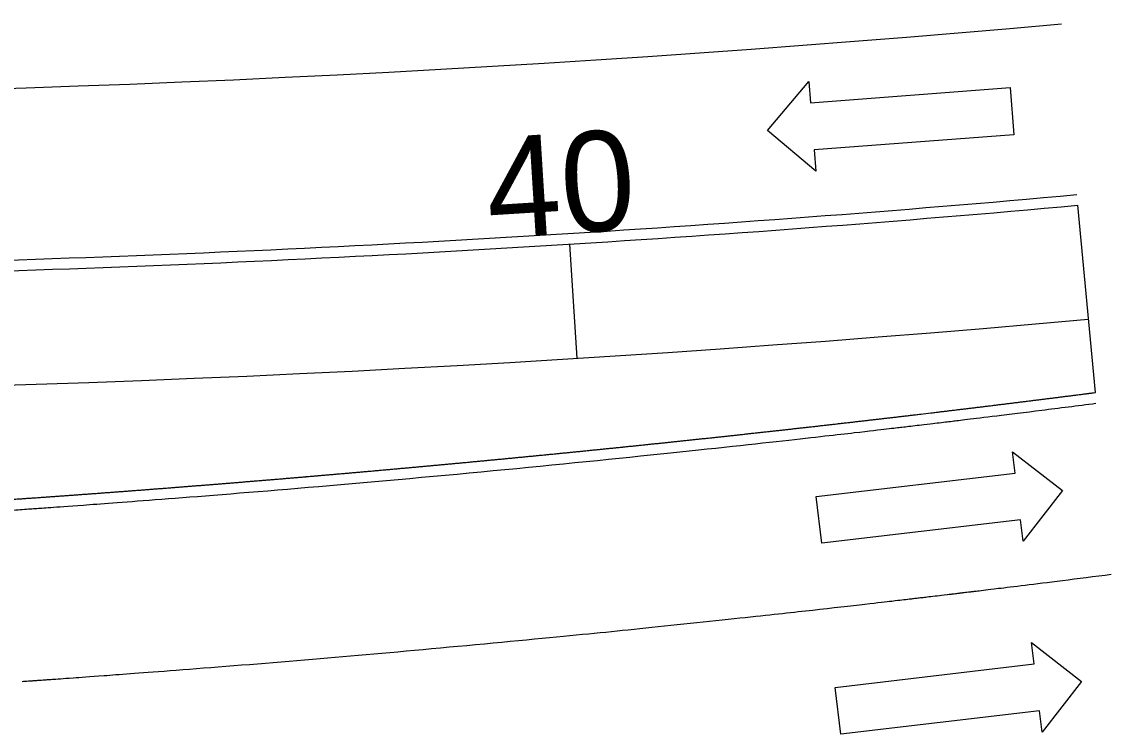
# Model space of a CAD drawing. Extents: x 958711 to 962106, y 831169 to 840840.
# Drawn here: x 959247.9 to 959324.1, y 832573.4 to 832623.3 of the extents above; entities that cross this region are included whole.
import ezdxf

# ---------------------------------------------------------------- set-up
doc = ezdxf.new("R2010")
doc.units = 0
for name, color, linetype in [('Prop Conc 1ft 6in Curb and Gutter', 7, 'Continuous'), ('Prop Conc 5in Monolithic Keyed In Island', 7, 'Continuous'), ('Prop Horizontal Alignment', 7, 'Continuous'), ('Prop Horizontal Alignment Tick Label', 7, 'Continuous'), ('Prop Horizontal Alignment Tick Large', 7, 'Continuous'), ('Prop Lane Arrow CELL', 7, 'Continuous'), ('Prop Lane Lines', 7, 'Continuous')]:
    doc.layers.add(name, color=color, linetype=linetype)

msp = doc.modelspace()

# ---------------------------------------------------------------- linework, layer by layer
at = {"layer": 'Prop Conc 1ft 6in Curb and Gutter'}
msp.add_arc((959205.509, 833897.197), 1292, 271.820253, 275.163071, dxfattribs=at)
at = {"layer": 'Prop Conc 5in Monolithic Keyed In Island'}
msp.add_line((959323.02, 832597.345), (959321.777, 832610.44), dxfattribs=at)
msp.add_arc((959205.509, 833897.197), 1292, 271.820253, 275.163071, dxfattribs=at)
for points in [[(959311.147, 832595.878), (959311.435, 832595.912), (959311.723, 832595.947), (959312.01, 832595.981), (959312.298, 832596.015), (959312.586, 832596.05), (959312.873, 832596.084), (959313.161, 832596.119), (959313.449, 832596.154), (959313.736, 832596.189), (959314.024, 832596.223), (959314.312, 832596.258), (959314.599, 832596.293), (959314.887, 832596.328), (959315.174, 832596.363), (959315.462, 832596.398), (959315.749, 832596.433), (959316.037, 832596.469), (959316.324, 832596.504), (959316.612, 832596.539), (959316.899, 832596.575), (959317.187, 832596.61), (959317.474, 832596.646), (959317.762, 832596.682), (959318.049, 832596.717), (959318.337, 832596.753), (959318.624, 832596.789), (959318.912, 832596.825), (959319.199, 832596.861), (959319.487, 832596.897), (959319.774, 832596.933), (959320.061, 832596.969), (959320.349, 832597.005), (959320.636, 832597.041), (959320.924, 832597.078), (959321.211, 832597.114), (959321.498, 832597.151), (959321.786, 832597.187), (959322.073, 832597.224), (959322.36, 832597.26), (959322.58, 832597.288), (959322.8, 832597.317), (959323.02, 832597.345)], [(959311.147, 832595.878), (959311.435, 832595.912), (959311.723, 832595.947), (959312.01, 832595.981), (959312.298, 832596.015), (959312.586, 832596.05), (959312.873, 832596.084), (959313.161, 832596.119), (959313.449, 832596.154), (959313.736, 832596.189), (959314.024, 832596.223), (959314.312, 832596.258), (959314.599, 832596.293), (959314.887, 832596.328), (959315.174, 832596.363), (959315.462, 832596.398), (959315.749, 832596.433), (959316.037, 832596.469), (959316.324, 832596.504), (959316.612, 832596.539), (959316.899, 832596.575), (959317.187, 832596.61), (959317.474, 832596.646), (959317.762, 832596.682), (959318.049, 832596.717), (959318.337, 832596.753), (959318.624, 832596.789), (959318.912, 832596.825), (959319.199, 832596.861), (959319.487, 832596.897), (959319.774, 832596.933), (959320.061, 832596.969), (959320.349, 832597.005), (959320.636, 832597.041), (959320.924, 832597.078), (959321.211, 832597.114), (959321.498, 832597.151), (959321.786, 832597.187), (959322.073, 832597.224), (959322.36, 832597.26), (959322.56, 832597.286), (959322.761, 832597.312), (959322.961, 832597.337)], [(959247.057, 832589.857), (959247.346, 832589.878), (959247.636, 832589.898), (959247.925, 832589.918), (959248.215, 832589.938), (959248.504, 832589.958), (959248.794, 832589.979), (959249.083, 832589.999), (959249.373, 832590.02), (959249.662, 832590.04), (959249.952, 832590.061), (959250.241, 832590.081), (959250.531, 832590.102), (959250.82, 832590.123), (959251.11, 832590.144), (959251.399, 832590.165), (959251.689, 832590.186), (959251.978, 832590.207), (959252.268, 832590.228), (959252.557, 832590.249), (959252.847, 832590.271), (959253.136, 832590.292), (959253.425, 832590.313), (959253.715, 832590.335), (959254.004, 832590.356), (959254.294, 832590.378), (959254.583, 832590.4), (959254.872, 832590.421), (959255.162, 832590.443), (959255.451, 832590.465), (959255.741, 832590.487), (959256.03, 832590.509), (959256.319, 832590.531), (959256.609, 832590.553), (959256.898, 832590.575), (959257.187, 832590.597), (959257.477, 832590.62), (959257.766, 832590.642), (959258.055, 832590.664), (959258.345, 832590.687), (959258.634, 832590.709), (959258.923, 832590.732), (959259.212, 832590.755), (959259.502, 832590.777), (959259.791, 832590.8), (959260.08, 832590.823), (959260.369, 832590.846), (959260.659, 832590.869), (959260.948, 832590.892), (959261.237, 832590.915), (959261.526, 832590.938), (959261.816, 832590.962), (959262.105, 832590.985), (959262.394, 832591.008), (959262.683, 832591.032), (959262.972, 832591.055), (959263.261, 832591.079), (959263.551, 832591.103), (959263.84, 832591.126), (959264.129, 832591.15), (959264.418, 832591.174), (959264.707, 832591.198), (959264.996, 832591.222), (959265.285, 832591.246), (959265.575, 832591.27), (959265.864, 832591.294), (959266.153, 832591.318), (959266.442, 832591.343), (959266.731, 832591.367), (959267.02, 832591.391), (959267.309, 832591.416), (959267.598, 832591.44), (959267.887, 832591.465), (959268.176, 832591.49), (959268.465, 832591.514), (959268.754, 832591.539), (959269.043, 832591.564), (959269.332, 832591.589), (959269.621, 832591.614), (959269.91, 832591.639), (959270.199, 832591.664), (959270.488, 832591.689), (959270.777, 832591.714), (959271.066, 832591.74), (959271.355, 832591.765), (959271.644, 832591.79), (959271.933, 832591.816), (959272.222, 832591.842), (959272.511, 832591.867), (959272.8, 832591.893), (959273.089, 832591.919), (959273.378, 832591.944), (959273.666, 832591.97), (959273.955, 832591.996), (959274.244, 832592.022), (959274.533, 832592.048), (959274.822, 832592.074), (959275.111, 832592.101), (959275.4, 832592.127), (959275.688, 832592.153), (959275.977, 832592.18), (959276.266, 832592.206), (959276.555, 832592.233), (959276.844, 832592.259), (959277.132, 832592.286), (959277.421, 832592.313), (959277.71, 832592.339), (959277.999, 832592.366), (959278.288, 832592.393), (959278.576, 832592.42), (959278.865, 832592.447), (959279.154, 832592.474), (959279.442, 832592.501), (959279.731, 832592.529), (959280.02, 832592.556), (959280.309, 832592.583), (959280.597, 832592.611), (959280.886, 832592.638), (959281.175, 832592.666), (959281.463, 832592.693), (959281.752, 832592.721), (959282.041, 832592.749), (959282.329, 832592.776), (959282.618, 832592.804), (959282.906, 832592.832), (959283.195, 832592.86), (959283.484, 832592.888), (959283.772, 832592.916), (959284.061, 832592.945), (959284.349, 832592.973), (959284.638, 832593.001), (959284.927, 832593.029), (959285.215, 832593.058), (959285.504, 832593.086), (959285.792, 832593.115), (959286.081, 832593.144), (959286.369, 832593.172), (959286.658, 832593.201), (959286.946, 832593.23), (959287.235, 832593.259), (959287.523, 832593.288), (959287.812, 832593.317), (959288.1, 832593.346), (959288.389, 832593.375), (959288.677, 832593.404), (959288.966, 832593.433), (959289.254, 832593.463), (959289.542, 832593.492), (959289.831, 832593.521), (959290.119, 832593.551), (959290.408, 832593.581), (959290.696, 832593.61), (959290.984, 832593.64), (959291.273, 832593.67), (959291.561, 832593.7), (959291.849, 832593.729), (959292.138, 832593.759), (959292.426, 832593.789), (959292.714, 832593.82), (959293.003, 832593.85), (959293.291, 832593.88), (959293.579, 832593.91), (959293.868, 832593.941), (959294.156, 832593.971), (959294.444, 832594.001), (959294.732, 832594.032), (959295.021, 832594.063), (959295.309, 832594.093), (959295.597, 832594.124), (959295.885, 832594.155), (959296.174, 832594.186), (959296.462, 832594.217), (959296.75, 832594.248), (959297.038, 832594.279), (959297.326, 832594.31), (959297.614, 832594.341), (959297.903, 832594.372), (959298.191, 832594.403), (959298.479, 832594.435), (959298.767, 832594.466), (959299.055, 832594.498), (959299.343, 832594.529), (959299.631, 832594.561), (959299.919, 832594.593), (959300.207, 832594.624), (959300.496, 832594.656), (959300.784, 832594.688), (959301.072, 832594.72), (959301.36, 832594.752), (959301.648, 832594.784), (959301.936, 832594.816), (959302.224, 832594.848), (959302.512, 832594.881), (959302.8, 832594.913), (959303.088, 832594.945), (959303.376, 832594.978), (959303.664, 832595.01), (959303.952, 832595.043), (959304.24, 832595.076), (959304.528, 832595.108), (959304.815, 832595.141), (959305.103, 832595.174), (959305.391, 832595.207), (959305.679, 832595.24), (959305.967, 832595.273), (959306.255, 832595.306), (959306.543, 832595.339), (959306.831, 832595.372), (959307.119, 832595.405), (959307.406, 832595.439), (959307.694, 832595.472), (959307.982, 832595.506), (959308.27, 832595.539), (959308.558, 832595.573), (959308.845, 832595.606), (959309.133, 832595.64), (959309.421, 832595.674), (959309.709, 832595.708), (959309.996, 832595.742), (959310.284, 832595.776), (959310.572, 832595.81), (959310.86, 832595.844), (959311.147, 832595.878)], [(959289.818, 832593.52), (959290.014, 832593.54), (959290.211, 832593.56), (959290.408, 832593.581), (959290.696, 832593.61), (959290.984, 832593.64), (959291.273, 832593.67), (959291.561, 832593.7), (959291.849, 832593.729), (959292.138, 832593.759), (959292.426, 832593.789), (959292.714, 832593.82), (959293.003, 832593.85), (959293.291, 832593.88), (959293.579, 832593.91), (959293.868, 832593.941), (959294.156, 832593.971), (959294.444, 832594.001), (959294.732, 832594.032), (959295.021, 832594.063), (959295.309, 832594.093), (959295.597, 832594.124), (959295.885, 832594.155), (959296.174, 832594.186), (959296.462, 832594.217), (959296.75, 832594.248), (959297.038, 832594.279), (959297.326, 832594.31), (959297.614, 832594.341), (959297.903, 832594.372), (959298.191, 832594.403), (959298.479, 832594.435), (959298.767, 832594.466), (959299.055, 832594.498), (959299.343, 832594.529), (959299.631, 832594.561), (959299.919, 832594.593), (959300.207, 832594.624), (959300.496, 832594.656), (959300.784, 832594.688), (959301.072, 832594.72), (959301.36, 832594.752), (959301.648, 832594.784), (959301.936, 832594.816), (959302.224, 832594.848), (959302.512, 832594.881), (959302.8, 832594.913), (959303.088, 832594.945), (959303.376, 832594.978), (959303.664, 832595.01), (959303.952, 832595.043), (959304.24, 832595.076), (959304.528, 832595.108), (959304.815, 832595.141), (959305.103, 832595.174), (959305.391, 832595.207), (959305.679, 832595.24), (959305.967, 832595.273), (959306.255, 832595.306), (959306.543, 832595.339), (959306.831, 832595.372), (959307.119, 832595.405), (959307.406, 832595.439), (959307.694, 832595.472), (959307.982, 832595.506), (959308.27, 832595.539), (959308.558, 832595.573), (959308.845, 832595.606), (959309.133, 832595.64), (959309.421, 832595.674), (959309.709, 832595.708), (959309.996, 832595.742), (959310.284, 832595.776), (959310.572, 832595.81), (959310.86, 832595.844), (959311.147, 832595.878)], [(959268.452, 832591.513), (959268.553, 832591.522), (959268.654, 832591.53), (959268.754, 832591.539), (959269.043, 832591.564), (959269.332, 832591.589), (959269.621, 832591.614), (959269.91, 832591.639), (959270.199, 832591.664), (959270.488, 832591.689), (959270.777, 832591.714), (959271.066, 832591.74), (959271.355, 832591.765), (959271.644, 832591.79), (959271.933, 832591.816), (959272.222, 832591.842), (959272.511, 832591.867), (959272.8, 832591.893), (959273.089, 832591.919), (959273.378, 832591.944), (959273.666, 832591.97), (959273.955, 832591.996), (959274.244, 832592.022), (959274.533, 832592.048), (959274.822, 832592.074), (959275.111, 832592.101), (959275.4, 832592.127), (959275.688, 832592.153), (959275.977, 832592.18), (959276.266, 832592.206), (959276.555, 832592.233), (959276.844, 832592.259), (959277.132, 832592.286), (959277.421, 832592.313), (959277.71, 832592.339), (959277.999, 832592.366), (959278.288, 832592.393), (959278.576, 832592.42), (959278.865, 832592.447), (959279.154, 832592.474), (959279.442, 832592.501), (959279.731, 832592.529), (959280.02, 832592.556), (959280.309, 832592.583), (959280.597, 832592.611), (959280.886, 832592.638), (959281.175, 832592.666), (959281.463, 832592.693), (959281.752, 832592.721), (959282.041, 832592.749), (959282.329, 832592.776), (959282.618, 832592.804), (959282.906, 832592.832), (959283.195, 832592.86), (959283.484, 832592.888), (959283.772, 832592.916), (959284.061, 832592.945), (959284.349, 832592.973), (959284.638, 832593.001), (959284.927, 832593.029), (959285.215, 832593.058), (959285.504, 832593.086), (959285.792, 832593.115), (959286.081, 832593.144), (959286.369, 832593.172), (959286.658, 832593.201), (959286.946, 832593.23), (959287.235, 832593.259), (959287.523, 832593.288), (959287.812, 832593.317), (959288.1, 832593.346), (959288.389, 832593.375), (959288.677, 832593.404), (959288.966, 832593.433), (959289.254, 832593.463), (959289.542, 832593.492), (959289.634, 832593.501), (959289.726, 832593.511), (959289.818, 832593.52)], [(959247.057, 832589.857), (959247.346, 832589.878), (959247.636, 832589.898), (959247.925, 832589.918), (959248.215, 832589.938), (959248.504, 832589.958), (959248.794, 832589.979), (959249.083, 832589.999), (959249.373, 832590.02), (959249.662, 832590.04), (959249.952, 832590.061), (959250.241, 832590.081), (959250.531, 832590.102), (959250.82, 832590.123), (959251.11, 832590.144), (959251.399, 832590.165), (959251.689, 832590.186), (959251.978, 832590.207), (959252.268, 832590.228), (959252.557, 832590.249), (959252.847, 832590.271), (959253.136, 832590.292), (959253.425, 832590.313), (959253.715, 832590.335), (959254.004, 832590.356), (959254.294, 832590.378), (959254.583, 832590.4), (959254.872, 832590.421), (959255.162, 832590.443), (959255.451, 832590.465), (959255.741, 832590.487), (959256.03, 832590.509), (959256.319, 832590.531), (959256.609, 832590.553), (959256.898, 832590.575), (959257.187, 832590.597), (959257.477, 832590.62), (959257.766, 832590.642), (959258.055, 832590.664), (959258.345, 832590.687), (959258.634, 832590.709), (959258.923, 832590.732), (959259.212, 832590.755), (959259.502, 832590.777), (959259.791, 832590.8), (959260.08, 832590.823), (959260.369, 832590.846), (959260.659, 832590.869), (959260.948, 832590.892), (959261.237, 832590.915), (959261.526, 832590.938), (959261.816, 832590.962), (959262.105, 832590.985), (959262.394, 832591.008), (959262.683, 832591.032), (959262.972, 832591.055), (959263.261, 832591.079), (959263.551, 832591.103), (959263.84, 832591.126), (959264.129, 832591.15), (959264.418, 832591.174), (959264.707, 832591.198), (959264.996, 832591.222), (959265.285, 832591.246), (959265.575, 832591.27), (959265.864, 832591.294), (959266.153, 832591.318), (959266.442, 832591.343), (959266.731, 832591.367), (959267.02, 832591.391), (959267.309, 832591.416), (959267.598, 832591.44), (959267.887, 832591.465), (959268.076, 832591.481), (959268.264, 832591.497), (959268.452, 832591.513)]]:
    msp.add_open_spline(points, degree=3, dxfattribs=at)
at = {"layer": 'Prop Horizontal Alignment'}
msp.add_arc((959205.509, 833897.197), 1300, 264.768465, 275.163071, dxfattribs=at)
at = {"layer": 'Prop Horizontal Alignment Tick Large'}
msp.add_line((959286.756, 832599.739), (959286.256, 832607.723), dxfattribs=at)
msp.add_line((959286.756, 832599.739), (959286.256, 832607.723), dxfattribs=at)
at = {"layer": 'Prop Lane Arrow CELL'}
for p, q in [((959300.066, 832615.668), (959302.963, 832619.098)), ((959302.963, 832619.098), (959303.077, 832617.603)), ((959303.077, 832617.603), (959317.036, 832618.669)), ((959317.036, 832618.669), (959317.288, 832615.379)), ((959303.443, 832612.817), (959300.066, 832615.668)), ((959317.288, 832615.379), (959303.328, 832614.312)), ((959303.328, 832614.312), (959303.443, 832612.817)), ((959317.389, 832591.711), (959317.214, 832593.201)), ((959317.214, 832593.201), (959320.705, 832590.49)), ((959303.485, 832590.075), (959317.389, 832591.711)), ((959320.705, 832590.49), (959317.95, 832586.944)), ((959303.871, 832586.798), (959303.485, 832590.075)), ((959317.775, 832588.434), (959303.871, 832586.798)), ((959317.95, 832586.944), (959317.775, 832588.434)), ((959318.712, 832578.357), (959318.537, 832579.847)), ((959318.537, 832579.847), (959322.028, 832577.136)), ((959304.808, 832576.72), (959318.712, 832578.357)), ((959305.194, 832573.443), (959304.808, 832576.72)), ((959322.028, 832577.136), (959319.273, 832573.59)), ((959319.098, 832575.079), (959305.194, 832573.443)), ((959319.273, 832573.59), (959319.098, 832575.079))]:
    msp.add_line(p, q, dxfattribs=at)
at = {"layer": 'Prop Lane Lines'}
for points in [[(959311.235, 832595.133), (959311.236, 832595.133), (959311.236, 832595.133)], [(959312.644, 832583.216), (959312.644, 832583.216), (959312.65, 832583.217), (959312.656, 832583.218), (959312.658, 832583.218)]]:
    msp.add_lwpolyline(points, dxfattribs=at)
for radius, start in [(1279.25, 264.768465), (1291.25, 271.820253)]:
    msp.add_arc((959205.509, 833897.197), radius, start, 275.163071, dxfattribs=at)
for points in [[(959311.236, 832595.133), (959311.569, 832595.173), (959311.901, 832595.213), (959312.566, 832595.293), (959312.898, 832595.332), (959313.896, 832595.453), (959315.891, 832595.694), (959319.157, 832596.098), (959321.757, 832596.427), (959323.029, 832596.59)], [(959247.108, 832589.109), (959247.443, 832589.132), (959247.778, 832589.156), (959248.447, 832589.203), (959248.782, 832589.226), (959249.786, 832589.297), (959251.794, 832589.441), (959256.478, 832589.786), (959265.843, 832590.521), (959279.212, 832591.693), (959292.566, 832593.031), (959301.904, 832594.053), (959306.571, 832594.586), (959308.57, 832594.819), (959309.57, 832594.936), (959309.903, 832594.976), (959310.57, 832595.055), (959310.902, 832595.094), (959311.235, 832595.133)], [(959312.658, 832583.218), (959312.826, 832583.238), (959312.993, 832583.258), (959313.244, 832583.288), (959313.37, 832583.303), (959313.516, 832583.321), (959313.589, 832583.329), (959313.62, 832583.333), (959313.641, 832583.336), (959313.652, 832583.337), (959313.83, 832583.358), (959313.997, 832583.378), (959314.248, 832583.408), (959314.331, 832583.418), (959314.456, 832583.433), (959314.518, 832583.441), (959314.591, 832583.45), (959314.628, 832583.454), (959314.643, 832583.456), (959314.654, 832583.457), (959314.659, 832583.458), (959315.336, 832583.539), (959316.008, 832583.621), (959318.021, 832583.866), (959320.498, 832584.172), (959322.974, 832584.485), (959324.109, 832584.63)], [(959247.941, 832577.138), (959248.11, 832577.15), (959248.279, 832577.162), (959248.532, 832577.179), (959248.658, 832577.188), (959248.805, 832577.199), (959248.879, 832577.204), (959248.91, 832577.206), (959248.931, 832577.207), (959248.941, 832577.208), (959249.121, 832577.221), (959249.289, 832577.233), (959249.542, 832577.25), (959249.625, 832577.256), (959249.751, 832577.265), (959249.814, 832577.269), (959249.887, 832577.275), (959249.924, 832577.277), (959249.94, 832577.278), (959249.95, 832577.279), (959249.955, 832577.279), (959250.637, 832577.328), (959251.313, 832577.376), (959253.339, 832577.522), (959257.391, 832577.821), (959266.843, 832578.562), (959274.938, 832579.272), (959285.725, 832580.285), (959291.116, 832580.825), (959299.196, 832581.685), (959303.235, 832582.127), (959307.272, 832582.588), (959308.954, 832582.783), (959309.458, 832582.842), (959310.047, 832582.91), (959310.3, 832582.94), (959310.468, 832582.96), (959310.552, 832582.97), (959310.974, 832583.019), (959311.309, 832583.059), (959311.977, 832583.137), (959312.311, 832583.177), (959312.644, 832583.216)]]:
    msp.add_open_spline(points, degree=3, dxfattribs=at)

# ---------------------------------------------------------------- texts
at = {"layer": 'Prop Horizontal Alignment Tick Label'}
msp.add_text('40', height=7, rotation=3.5832, dxfattribs=at).set_placement((959280.613, 832608.146))

doc.saveas('drawing.dxf')
